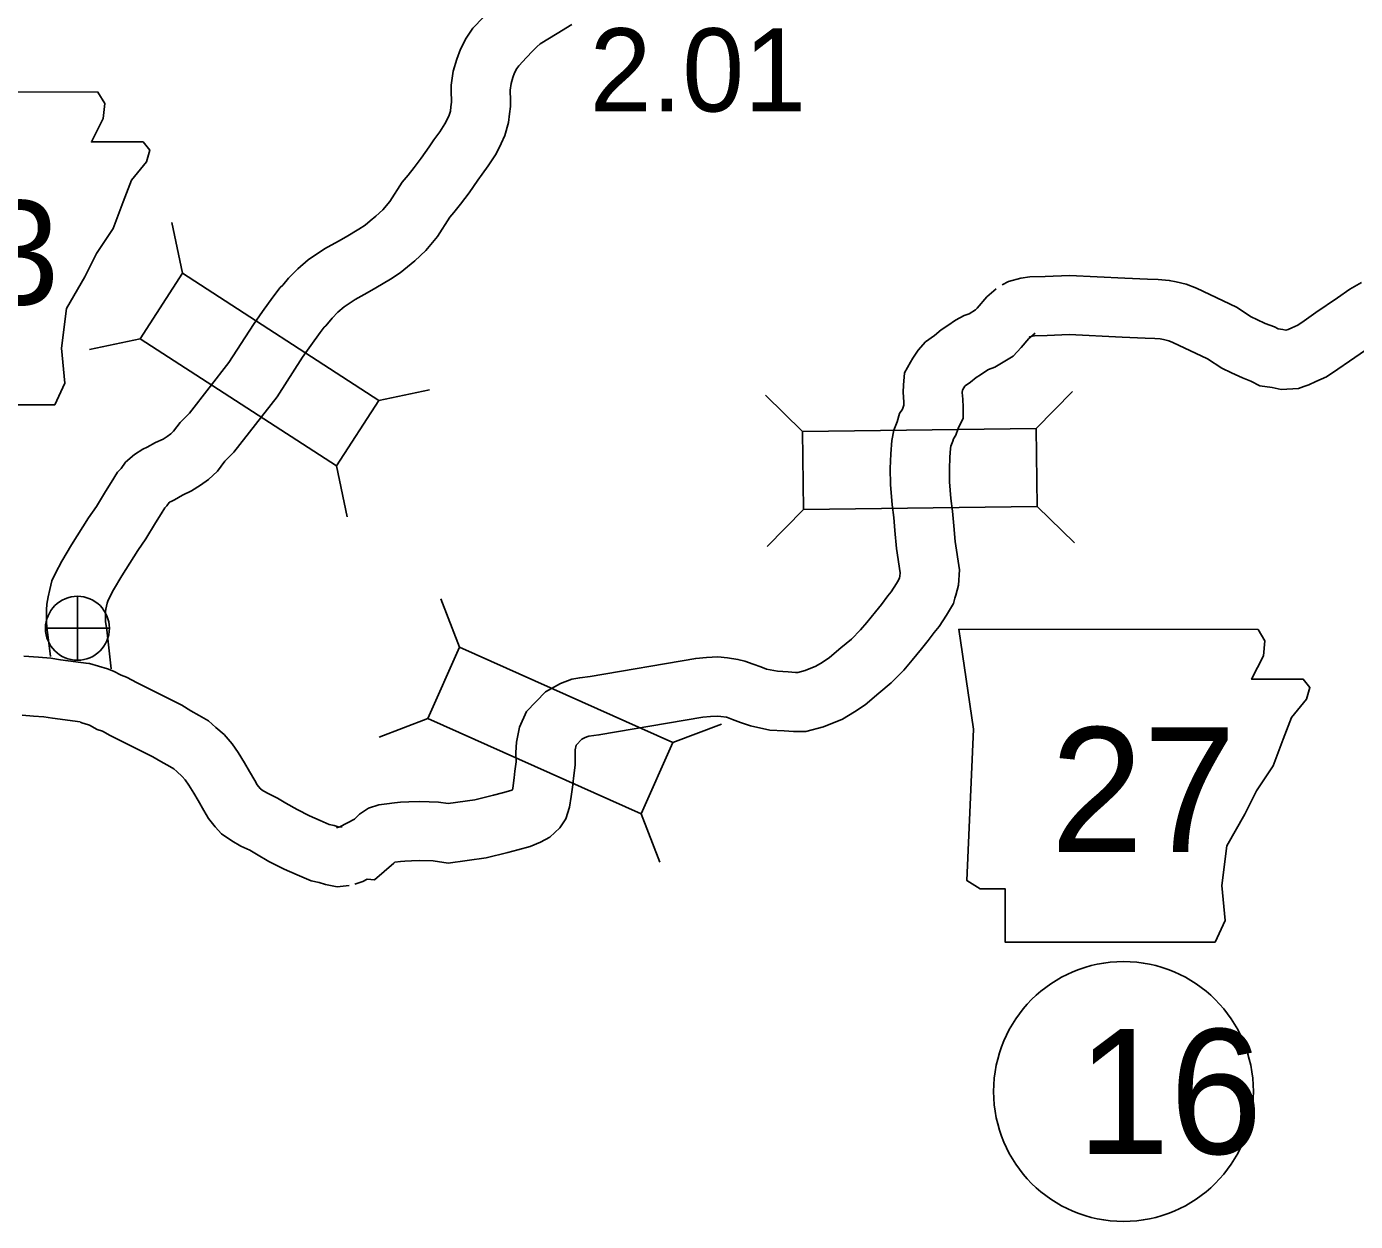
# Model space of a CAD drawing. Extents: x -939622 to -934245, y 1383184 to 1385301.
# Drawn here: x -934995.85 to -934975.59, y 1384034.66 to 1384052.87 of the extents above; entities that cross this region are included whole.
import ezdxf

# ---------------------------------------------------------------- set-up
doc = ezdxf.new("R2010")
doc.units = 0
for name, color, linetype in [('Level 10', 7, 'Continuous'), ('Level 20', 7, 'Continuous'), ('Level 21', 7, 'Continuous'), ('Level 25', 7, 'Continuous'), ('Level 26', 7, 'Continuous'), ('Level 27', 7, 'Continuous')]:
    doc.layers.add(name, color=color, linetype=linetype)

msp = doc.modelspace()

# ---------------------------------------------------------------- linework, layer by layer
at = {"layer": 'Level 10'}
for points in [[(-934995.484, 1384043.267), (-934995.518, 1384043.559), (-934995.539, 1384043.71), (-934995.545, 1384043.802), (-934995.547, 1384043.979), (-934995.541, 1384044.067), (-934995.52, 1384044.175), (-934995.495, 1384044.29), (-934995.462, 1384044.42), (-934995.405, 1384044.537), (-934995.311, 1384044.72), (-934995.166, 1384044.968), (-934994.904, 1384045.381), (-934994.784, 1384045.555), (-934994.645, 1384045.78), (-934994.559, 1384045.917), (-934994.462, 1384046.075), (-934994.408, 1384046.134), (-934994.338, 1384046.229), (-934994.201, 1384046.347), (-934994.074, 1384046.425), (-934994.008, 1384046.456), (-934993.885, 1384046.527), (-934993.768, 1384046.581), (-934993.706, 1384046.621), (-934993.647, 1384046.663), (-934993.609, 1384046.699), (-934993.508, 1384046.834), (-934993.365, 1384046.977), (-934992.764, 1384047.748), (-934992.388, 1384048.328), (-934992.252, 1384048.525), (-934992.095, 1384048.743), (-934991.982, 1384048.89), (-934991.944, 1384048.926), (-934991.856, 1384049.035), (-934991.714, 1384049.173), (-934991.555, 1384049.313), (-934991.309, 1384049.478), (-934991.094, 1384049.597), (-934990.976, 1384049.663), (-934990.782, 1384049.78), (-934990.688, 1384049.843), (-934990.609, 1384049.906), (-934990.522, 1384049.977), (-934990.417, 1384050.076), (-934990.313, 1384050.2), (-934990.121, 1384050.498), (-934990.032, 1384050.604), (-934989.941, 1384050.718), (-934989.833, 1384050.859), (-934989.713, 1384051.033), (-934989.641, 1384051.14), (-934989.551, 1384051.262), (-934989.471, 1384051.383), (-934989.426, 1384051.471), (-934989.405, 1384051.517), (-934989.387, 1384051.579), (-934989.381, 1384051.642), (-934989.372, 1384051.715), (-934989.371, 1384051.748), (-934989.378, 1384051.857), (-934989.375, 1384051.972), (-934989.345, 1384052.188), (-934989.291, 1384052.372), (-934989.236, 1384052.524), (-934989.15, 1384052.692), (-934989.045, 1384052.842), (-934988.885, 1384053.01)], [(-934994.557, 1384043.08), (-934994.625, 1384043.674), (-934994.643, 1384043.8), (-934994.645, 1384043.834), (-934994.646, 1384043.955), (-934994.639, 1384043.991), (-934994.619, 1384044.081), (-934994.612, 1384044.109), (-934994.599, 1384044.136), (-934994.522, 1384044.286), (-934994.397, 1384044.499), (-934994.152, 1384044.885), (-934994.03, 1384045.063), (-934993.881, 1384045.305), (-934993.795, 1384045.441), (-934993.739, 1384045.531), (-934993.71, 1384045.564), (-934993.674, 1384045.614), (-934993.669, 1384045.618), (-934993.646, 1384045.632), (-934993.593, 1384045.657), (-934993.472, 1384045.727), (-934993.332, 1384045.79), (-934993.197, 1384045.879), (-934993.077, 1384045.965), (-934992.937, 1384046.094), (-934992.825, 1384046.244), (-934992.689, 1384046.381), (-934992.03, 1384047.225), (-934991.64, 1384047.827), (-934991.516, 1384048.006), (-934991.372, 1384048.207), (-934991.313, 1384048.284), (-934991.286, 1384048.309), (-934991.191, 1384048.425), (-934991.102, 1384048.513), (-934991.005, 1384048.598), (-934990.84, 1384048.709), (-934990.655, 1384048.811), (-934990.523, 1384048.886), (-934990.299, 1384049.02), (-934990.155, 1384049.116), (-934990.044, 1384049.206), (-934989.929, 1384049.299), (-934989.761, 1384049.457), (-934989.586, 1384049.666), (-934989.395, 1384049.963), (-934989.336, 1384050.033), (-934989.232, 1384050.162), (-934989.104, 1384050.331), (-934988.969, 1384050.526), (-934988.906, 1384050.62), (-934988.813, 1384050.747), (-934988.692, 1384050.929), (-934988.614, 1384051.083), (-934988.558, 1384051.206), (-934988.501, 1384051.404), (-934988.486, 1384051.539), (-934988.473, 1384051.648), (-934988.47, 1384051.765), (-934988.477, 1384051.873), (-934988.477, 1384051.896), (-934988.462, 1384051.999), (-934988.435, 1384052.092), (-934988.409, 1384052.164), (-934988.377, 1384052.227), (-934988.347, 1384052.27), (-934988.228, 1384052.395), (-934988.138, 1384052.493), (-934988.071, 1384052.556), (-934988.017, 1384052.606), (-934987.762, 1384052.761), (-934987.537, 1384052.9)], [(-934975.499, 1384048.968), (-934975.677, 1384048.863), (-934975.865, 1384048.735), (-934976.196, 1384048.51), (-934976.375, 1384048.384), (-934976.472, 1384048.317), (-934976.56, 1384048.278), (-934976.619, 1384048.252), (-934976.655, 1384048.241), (-934976.7, 1384048.251), (-934976.77, 1384048.262), (-934976.828, 1384048.291), (-934976.968, 1384048.343), (-934977.095, 1384048.401), (-934977.182, 1384048.445), (-934977.404, 1384048.589), (-934978.014, 1384048.878), (-934978.17, 1384048.941), (-934978.324, 1384048.975), (-934978.431, 1384048.999), (-934978.597, 1384049.013), (-934978.761, 1384049.018), (-934979.105, 1384049.034), (-934979.951, 1384049.074), (-934980.324, 1384049.06), (-934980.555, 1384049.051), (-934980.691, 1384049.035), (-934980.882, 1384048.982), (-934980.978, 1384048.933)], [(-934981.067, 1384048.872), (-934981.21, 1384048.747), (-934981.358, 1384048.575), (-934981.383, 1384048.549), (-934981.482, 1384048.489), (-934981.554, 1384048.462), (-934981.686, 1384048.392), (-934981.805, 1384048.313), (-934981.909, 1384048.244), (-934982.01, 1384048.16), (-934982.145, 1384048.063), (-934982.26, 1384047.934), (-934982.338, 1384047.816), (-934982.375, 1384047.755), (-934982.468, 1384047.592), (-934982.48, 1384047.403), (-934982.486, 1384047.295), (-934982.477, 1384047.143), (-934982.476, 1384047.097), (-934982.497, 1384047.038), (-934982.54, 1384046.97), (-934982.58, 1384046.843), (-934982.626, 1384046.718), (-934982.659, 1384046.561), (-934982.675, 1384046.354), (-934982.682, 1384046.132), (-934982.679, 1384045.891), (-934982.656, 1384045.578), (-934982.629, 1384045.384), (-934982.613, 1384045.186), (-934982.59, 1384044.915), (-934982.533, 1384044.542), (-934982.536, 1384044.493), (-934982.542, 1384044.469), (-934982.555, 1384044.433), (-934982.589, 1384044.38), (-934982.668, 1384044.255), (-934982.721, 1384044.191), (-934982.819, 1384044.062), (-934982.909, 1384043.946), (-934983.038, 1384043.788), (-934983.136, 1384043.674), (-934983.276, 1384043.533), (-934983.437, 1384043.398), (-934983.609, 1384043.252), (-934983.719, 1384043.178), (-934983.815, 1384043.119), (-934983.981, 1384043.054), (-934984.094, 1384043.024), (-934984.125, 1384043.024), (-934984.24, 1384043.033), (-934984.401, 1384043.042), (-934984.568, 1384043.076), (-934984.657, 1384043.109), (-934984.773, 1384043.152), (-934984.901, 1384043.199), (-934985.004, 1384043.224), (-934985.163, 1384043.249), (-934985.313, 1384043.261), (-934985.482, 1384043.251), (-934985.649, 1384043.239), (-934987.257, 1384042.963), (-934987.416, 1384042.943), (-934987.536, 1384042.92), (-934987.711, 1384042.855), (-934987.94, 1384042.729), (-934988.229, 1384042.428), (-934988.335, 1384042.19), (-934988.378, 1384041.962), (-934988.389, 1384041.806), (-934988.387, 1384041.663), (-934988.405, 1384041.518), (-934988.416, 1384041.419), (-934988.437, 1384041.262), (-934988.441, 1384041.236), (-934988.468, 1384041.225), (-934988.596, 1384041.189), (-934988.733, 1384041.153), (-934989.016, 1384041.084), (-934989.42, 1384041.027), (-934989.57, 1384041.049), (-934989.853, 1384041.06), (-934990.023, 1384041.055), (-934990.15, 1384041.047), (-934990.241, 1384041.039), (-934990.356, 1384041.024), (-934990.481, 1384041.009), (-934990.634, 1384040.959), (-934990.771, 1384040.863), (-934990.851, 1384040.788), (-934991.073, 1384040.671), (-934991.123, 1384040.655)], [(-934980.476, 1384048.194), (-934980.57, 1384048.112), (-934980.688, 1384047.974), (-934980.812, 1384047.842), (-934981.089, 1384047.675), (-934981.184, 1384047.64), (-934981.225, 1384047.618), (-934981.308, 1384047.562), (-934981.371, 1384047.521), (-934981.46, 1384047.447), (-934981.54, 1384047.39), (-934981.544, 1384047.385), (-934981.578, 1384047.334), (-934981.583, 1384047.326), (-934981.585, 1384047.293), (-934981.578, 1384047.187), (-934981.574, 1384047.065), (-934981.572, 1384046.902), (-934981.648, 1384046.74), (-934981.684, 1384046.64), (-934981.717, 1384046.587), (-934981.729, 1384046.551), (-934981.758, 1384046.471), (-934981.766, 1384046.435), (-934981.776, 1384046.305), (-934981.782, 1384046.123), (-934981.78, 1384045.93), (-934981.76, 1384045.673), (-934981.734, 1384045.482), (-934981.716, 1384045.26), (-934981.696, 1384045.02), (-934981.63, 1384044.587), (-934981.642, 1384044.354), (-934981.682, 1384044.202), (-934981.697, 1384044.159), (-934981.717, 1384044.074), (-934981.828, 1384043.898), (-934981.938, 1384043.726), (-934982.015, 1384043.632), (-934982.106, 1384043.513), (-934982.205, 1384043.385), (-934982.348, 1384043.21), (-934982.475, 1384043.062), (-934982.667, 1384042.869), (-934982.857, 1384042.71), (-934983.066, 1384042.533), (-934983.23, 1384042.423), (-934983.409, 1384042.311), (-934983.702, 1384042.196), (-934983.972, 1384042.125), (-934984.157, 1384042.123), (-934984.3, 1384042.135), (-934984.518, 1384042.146), (-934984.815, 1384042.209), (-934984.967, 1384042.264), (-934985.086, 1384042.308), (-934985.163, 1384042.337), (-934985.18, 1384042.341), (-934985.268, 1384042.355), (-934985.322, 1384042.359), (-934985.423, 1384042.353), (-934985.539, 1384042.345), (-934987.124, 1384042.073), (-934987.277, 1384042.053), (-934987.294, 1384042.05), (-934987.335, 1384042.035), (-934987.386, 1384042.007), (-934987.47, 1384041.919), (-934987.484, 1384041.847), (-934987.488, 1384041.78), (-934987.486, 1384041.611), (-934987.512, 1384041.412), (-934987.523, 1384041.312), (-934987.546, 1384041.132), (-934987.572, 1384040.974), (-934987.627, 1384040.796), (-934987.719, 1384040.659), (-934987.87, 1384040.517), (-934988.016, 1384040.439), (-934988.172, 1384040.373), (-934988.361, 1384040.321), (-934988.511, 1384040.281), (-934988.845, 1384040.199), (-934989.424, 1384040.118), (-934989.653, 1384040.152), (-934989.856, 1384040.16), (-934989.98, 1384040.156), (-934990.081, 1384040.149), (-934990.146, 1384040.144), (-934990.234, 1384040.133), (-934990.251, 1384040.118), (-934990.543, 1384039.863), (-934990.656, 1384039.874), (-934990.723, 1384039.839), (-934990.846, 1384039.799)], [(-934975.359, 1384047.991), (-934975.684, 1384047.77), (-934975.862, 1384047.645), (-934976.032, 1384047.528), (-934976.195, 1384047.456), (-934976.304, 1384047.407), (-934976.381, 1384047.384), (-934976.461, 1384047.351), (-934976.723, 1384047.335), (-934976.864, 1384047.366), (-934977.047, 1384047.394), (-934977.188, 1384047.465), (-934977.313, 1384047.512), (-934977.483, 1384047.589), (-934977.631, 1384047.663), (-934977.845, 1384047.802), (-934978.376, 1384048.054), (-934978.437, 1384048.079), (-934978.517, 1384048.096), (-934978.567, 1384048.107), (-934978.648, 1384048.114), (-934978.796, 1384048.118), (-934979.148, 1384048.135), (-934979.955, 1384048.173), (-934980.29, 1384048.161), (-934980.484, 1384048.153), (-934980.517, 1384048.149), (-934980.553, 1384048.14), (-934980.565, 1384048.133)], [(-934994.906, 1384043.161), (-934995.33, 1384043.219), (-934995.481, 1384043.24), (-934995.665, 1384043.258), (-934995.89, 1384043.275)], [(-934991.037, 1384040.674), (-934991.081, 1384040.669), (-934991.158, 1384040.692), (-934991.234, 1384040.71), (-934991.371, 1384040.767), (-934991.534, 1384040.838), (-934991.722, 1384040.936), (-934991.895, 1384041.035), (-934992.025, 1384041.11), (-934992.157, 1384041.174), (-934992.241, 1384041.223), (-934992.284, 1384041.252), (-934992.286, 1384041.255), (-934992.331, 1384041.312), (-934992.37, 1384041.377), (-934992.452, 1384041.517), (-934992.524, 1384041.649), (-934992.625, 1384041.804), (-934992.716, 1384041.937), (-934992.836, 1384042.077), (-934992.963, 1384042.187), (-934993.074, 1384042.288), (-934993.22, 1384042.371), (-934993.344, 1384042.442), (-934993.484, 1384042.528), (-934994.163, 1384042.867), (-934994.327, 1384042.952), (-934994.404, 1384042.981), (-934994.521, 1384043.042), (-934994.614, 1384043.078), (-934994.887, 1384043.161), (-934994.938, 1384043.164)], [(-934995.029, 1384042.27), (-934995.453, 1384042.328), (-934995.585, 1384042.346), (-934995.743, 1384042.361), (-934995.915, 1384042.375)], [(-934990.933, 1384039.78), (-934991.116, 1384039.759), (-934991.294, 1384039.793), (-934991.389, 1384039.822), (-934991.511, 1384039.85), (-934991.725, 1384039.939), (-934991.923, 1384040.026), (-934992.153, 1384040.146), (-934992.342, 1384040.254), (-934992.447, 1384040.315), (-934992.581, 1384040.38), (-934992.721, 1384040.461), (-934992.878, 1384040.568), (-934992.973, 1384040.672), (-934993.074, 1384040.8), (-934993.145, 1384040.92), (-934993.235, 1384041.073), (-934993.298, 1384041.187), (-934993.375, 1384041.306), (-934993.431, 1384041.388), (-934993.475, 1384041.439), (-934993.56, 1384041.513), (-934993.606, 1384041.555), (-934993.666, 1384041.59), (-934993.802, 1384041.667), (-934993.922, 1384041.74), (-934994.572, 1384042.065), (-934994.692, 1384042.128), (-934994.772, 1384042.157), (-934994.89, 1384042.22), (-934994.905, 1384042.225), (-934995.006, 1384042.256), (-934995.027, 1384042.268)]]:
    msp.add_lwpolyline(points, dxfattribs=at)
at = {"layer": 'Level 20'}
for p, q in [((-934993.47, 1384049.107), (-934993.636, 1384049.882)), ((-934994.117, 1384048.11), (-934994.891, 1384047.945)), ((-934990.48, 1384047.168), (-934989.705, 1384047.333)), ((-934984.021, 1384046.697), (-934984.587, 1384047.251)), ((-934980.457, 1384046.74), (-934979.904, 1384047.306)), ((-934991.126, 1384046.171), (-934990.961, 1384045.397)), ((-934980.443, 1384045.552), (-934979.876, 1384044.998)), ((-934984.007, 1384045.51), (-934984.56, 1384044.943)), ((-934989.25, 1384043.409), (-934989.533, 1384044.148)), ((-934989.734, 1384042.324), (-934990.474, 1384042.041)), ((-934985.995, 1384041.956), (-934985.256, 1384042.239)), ((-934986.48, 1384040.871), (-934986.196, 1384040.132))]:
    msp.add_line(p, q, dxfattribs=at)
for points in [[(-934990.48, 1384047.168), (-934993.47, 1384049.107), (-934994.117, 1384048.11), (-934991.126, 1384046.171)], [(-934984.007, 1384045.51), (-934980.443, 1384045.552), (-934980.457, 1384046.74), (-934984.021, 1384046.697)], [(-934989.734, 1384042.324), (-934986.48, 1384040.871), (-934985.995, 1384041.956), (-934989.25, 1384043.409)]]:
    msp.add_lwpolyline(points, close=True, dxfattribs=at)
at = {"layer": 'Level 21'}
for points in [[(-934999.326, 1384051.872), (-934999.097, 1384050.349), (-934999.199, 1384048.04), (-934998.996, 1384047.913), (-934998.615, 1384047.913), (-934998.615, 1384047.101), (-934995.418, 1384047.101), (-934995.265, 1384047.431), (-934995.316, 1384047.964), (-934995.24, 1384048.573), (-934994.961, 1384049.055), (-934994.783, 1384049.41), (-934994.53, 1384049.791), (-934994.377, 1384050.197), (-934994.25, 1384050.527), (-934994.022, 1384050.806), (-934993.971, 1384050.983), (-934994.073, 1384051.11), (-934994.859, 1384051.11), (-934994.682, 1384051.466), (-934994.656, 1384051.694), (-934994.762, 1384051.869)], [(-934981.64, 1384043.684), (-934981.412, 1384042.161), (-934981.514, 1384039.852), (-934981.311, 1384039.725), (-934980.93, 1384039.725), (-934980.93, 1384038.913), (-934977.732, 1384038.913), (-934977.58, 1384039.243), (-934977.631, 1384039.776), (-934977.555, 1384040.385), (-934977.276, 1384040.867), (-934977.098, 1384041.222), (-934976.844, 1384041.603), (-934976.692, 1384042.009), (-934976.565, 1384042.339), (-934976.337, 1384042.618), (-934976.286, 1384042.795), (-934976.387, 1384042.922), (-934977.174, 1384042.922), (-934976.996, 1384043.278), (-934976.971, 1384043.506), (-934977.076, 1384043.681)]]:
    msp.add_lwpolyline(points, close=True, dxfattribs=at)
at = {"layer": 'Level 26'}
for p, q in [((-934995.073, 1384043.21), (-934995.073, 1384044.185)), ((-934995.56, 1384043.698), (-934994.585, 1384043.698))]:
    msp.add_line(p, q, dxfattribs=at)
msp.add_circle((-934995.073, 1384043.698), 0.487, dxfattribs=at)
at = {"layer": 'Level 27'}
msp.add_circle((-934979.128, 1384036.639), 1.98, dxfattribs=at)

# ---------------------------------------------------------------- texts
at = {"layer": 'Level 21'}
for s, height, p in [('333', 1.584, (-934998.886, 1384048.63)), ('27', 1.9008, (-934980.24, 1384040.288))]:
    msp.add_text(s, height=height, dxfattribs=at).set_placement(p)
at = {"layer": 'Level 25'}
msp.add_text('2.01', height=1.2672, dxfattribs=at).set_placement((-934987.266, 1384051.573))
at = {"layer": 'Level 27'}
msp.add_text('16', height=1.9008, dxfattribs=at).set_placement((-934979.837, 1384035.689))

doc.saveas('drawing.dxf')
